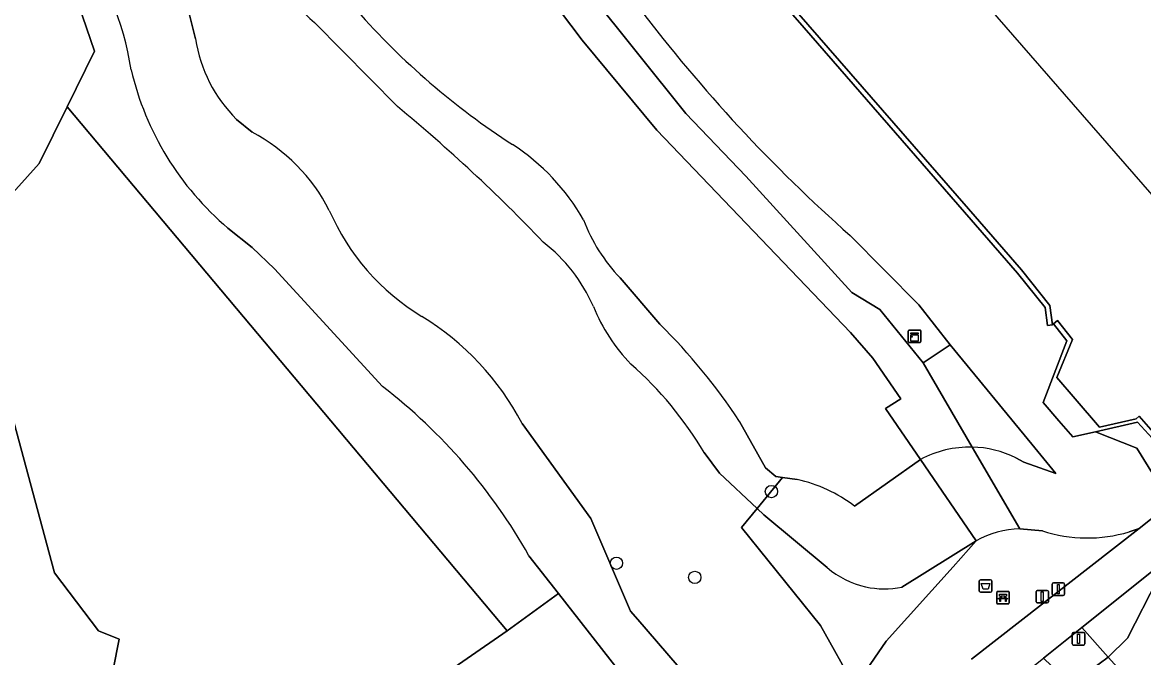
# Model space of a CAD drawing. Extents: x 156661 to 157576, y 383570 to 384425.
# Drawn here: x 157231.9 to 157321, y 383868.3 to 383918.8 of the extents above; entities that cross this region are included whole.
import ezdxf

# ---------------------------------------------------------------- set-up
doc = ezdxf.new("R2010")
doc.units = 0
for name, color, linetype in [('IMGEO_Afsluitpaal', 7, 'Continuous'), ('IMGEO_Afvalbak', 7, 'Continuous'), ('IMGEO_Bank', 7, 'Continuous'), ('IMGEO_Boom', 7, 'Continuous'), ('IMGEO_Fietspad_gesloten', 7, 'Continuous'), ('IMGEO_Gemengd_bos', 7, 'Continuous'), ('IMGEO_Groenvoorziening', 7, 'Continuous'), ('IMGEO_Hek', 7, 'Continuous'), ('IMGEO_Houtwal', 7, 'Continuous'), ('IMGEO_Kademuur', 7, 'Continuous'), ('IMGEO_Kast', 7, 'Continuous'), ('IMGEO_Lichtmast', 7, 'Continuous'), ('IMGEO_Loofbos', 7, 'Continuous'), ('IMGEO_Waterloop', 7, 'Continuous')]:
    doc.layers.add(name, color=color, linetype=linetype)

msp = doc.modelspace()

# ---------------------------------------------------------------- linework, layer by layer
at = {"layer": 'IMGEO_Afsluitpaal'}
for p, q in [((157312.437, 383872.713), (157312.437, 383873.513)), ((157312.437, 383873.513), (157312.437, 383872.713)), ((157312.537, 383873.613), (157313.327, 383873.613)), ((157313.327, 383873.613), (157312.537, 383873.613)), ((157313.427, 383873.513), (157313.427, 383872.713)), ((157313.427, 383872.713), (157313.427, 383873.513)), ((157313.327, 383872.613), (157312.537, 383872.613)), ((157312.537, 383872.613), (157313.327, 383872.613)), ((157315.318, 383869.371), (157315.318, 383870.171)), ((157315.318, 383870.171), (157315.318, 383869.371)), ((157315.418, 383870.271), (157316.208, 383870.271)), ((157316.208, 383870.271), (157315.418, 383870.271)), ((157316.308, 383870.171), (157316.308, 383869.371)), ((157316.308, 383869.371), (157316.308, 383870.171)), ((157316.208, 383869.271), (157315.418, 383869.271)), ((157315.418, 383869.271), (157316.208, 383869.271))]:
    msp.add_line(p, q, dxfattribs=at)
for points in [[(157312.857, 383873.488), (157313.007, 383873.488), (157313.007, 383872.738), (157312.857, 383872.738), (157312.857, 383873.488)], [(157315.738, 383870.146), (157315.888, 383870.146), (157315.888, 383869.396), (157315.738, 383869.396), (157315.738, 383870.146)]]:
    msp.add_lwpolyline(points, dxfattribs=at)
for centre, start, end in [((157312.537, 383873.513), 90, 180), ((157312.537, 383873.513), 90, 180), ((157313.327, 383873.513), 0, 90), ((157313.327, 383873.513), 360, 90), ((157312.537, 383872.713), 180, 270), ((157312.537, 383872.713), 180, 270), ((157313.327, 383872.713), 270, 0), ((157313.327, 383872.713), 270, 0), ((157315.418, 383870.171), 90, 180), ((157315.418, 383870.171), 90, 180), ((157316.208, 383870.171), 0, 90), ((157316.208, 383870.171), 360, 90), ((157315.418, 383869.371), 180, 270), ((157315.418, 383869.371), 180, 270), ((157316.208, 383869.371), 270, 0), ((157316.208, 383869.371), 270, 0)]:
    msp.add_arc(centre, 0.1, start, end, dxfattribs=at)
at = {"layer": 'IMGEO_Afvalbak'}
for p, q in [((157307.929, 383873.56), (157307.929, 383874.36)), ((157307.929, 383874.36), (157307.929, 383873.56)), ((157308.029, 383874.46), (157308.819, 383874.46)), ((157308.819, 383874.46), (157308.029, 383874.46)), ((157308.919, 383874.36), (157308.919, 383873.56)), ((157308.919, 383873.56), (157308.919, 383874.36)), ((157308.819, 383873.46), (157308.029, 383873.46)), ((157308.029, 383873.46), (157308.819, 383873.46))]:
    msp.add_line(p, q, dxfattribs=at)
msp.add_lwpolyline([(157308.072, 383874.174), (157308.776, 383874.174), (157308.627, 383873.704), (157308.221, 383873.704), (157308.072, 383874.174)], dxfattribs=at)
for centre, start, end in [((157308.029, 383874.36), 90, 180), ((157308.029, 383874.36), 90, 180), ((157308.819, 383874.36), 0, 90), ((157308.819, 383874.36), 360, 90), ((157308.029, 383873.56), 180, 270), ((157308.029, 383873.56), 180, 270), ((157308.819, 383873.56), 270, 0), ((157308.819, 383873.56), 270, 0)]:
    msp.add_arc(centre, 0.1, start, end, dxfattribs=at)
at = {"layer": 'IMGEO_Bank'}
for p, q in [((157309.307, 383872.609), (157309.307, 383873.45)), ((157309.307, 383873.45), (157309.307, 383872.609)), ((157309.382, 383873.534), (157310.223, 383873.534)), ((157310.223, 383873.534), (157309.382, 383873.534)), ((157310.307, 383873.459), (157310.307, 383872.618)), ((157310.307, 383872.618), (157310.307, 383873.459)), ((157310.232, 383872.534), (157309.391, 383872.534)), ((157309.391, 383872.534), (157310.232, 383872.534)), ((157310.004, 383872.932), (157309.611, 383872.932)), ((157309.616, 383873.04), (157309.616, 383873.146)), ((157309.66, 383873.146), (157309.66, 383873.04)), ((157309.948, 383873.152), (157309.666, 383873.152)), ((157309.666, 383873.034), (157309.948, 383873.034)), ((157309.954, 383873.04), (157309.954, 383873.146)), ((157309.998, 383873.146), (157309.998, 383873.04))]:
    msp.add_line(p, q, dxfattribs=at)
for points in [[(157309.554, 383872.932), (157309.412, 383872.932), (157309.524, 383873.034), (157309.61, 383873.034)], [(157309.61, 383873.152), (157309.524, 383873.152), (157309.524, 383873.313), (157310.087, 383873.313), (157310.087, 383873.152), (157310.004, 383873.152)], [(157309.604, 383872.925), (157309.604, 383872.718), (157309.561, 383872.718), (157309.561, 383872.925)], [(157310.004, 383873.034), (157310.087, 383873.034), (157310.199, 383872.932), (157310.06, 383872.932)], [(157310.054, 383872.925), (157310.054, 383872.718), (157310.01, 383872.718), (157310.01, 383872.925)]]:
    msp.add_lwpolyline(points, dxfattribs=at)
for centre, radius, start, end in [((157309.385, 383873.456), 0.0779, 92.4484, 184.28452), ((157309.385, 383873.456), 0.0779, 92.4484, 184.28452), ((157310.229, 383873.456), 0.0779, 2.4484, 94.28452), ((157310.229, 383873.456), 0.0779, 2.4484, 94.28452), ((157309.385, 383872.612), 0.0779, 182.4484, 274.28452), ((157309.385, 383872.612), 0.0779, 182.4484, 274.28452), ((157309.554, 383872.925), 0.00671, 2.89567, 87.10433), ((157309.611, 383872.925), 0.00671, 92.89567, 177.10433), ((157309.609, 383873.145), 0.00671, 2.89567, 87.10433), ((157309.609, 383873.041), 0.00671, 272.89567, 357.10433), ((157309.666, 383873.145), 0.00671, 92.89567, 177.10433), ((157309.666, 383873.041), 0.00671, 182.89567, 267.10433), ((157309.948, 383873.145), 0.00671, 2.89567, 87.10433), ((157309.948, 383873.041), 0.00671, 272.89567, 357.10433), ((157310.005, 383873.145), 0.00671, 92.89567, 177.10433), ((157310.005, 383873.041), 0.00671, 182.89567, 267.10433), ((157310.003, 383872.925), 0.00671, 2.89567, 87.10433), ((157310.06, 383872.925), 0.00671, 92.89567, 177.10433), ((157310.229, 383872.612), 0.0779, 272.4484, 4.28452), ((157310.229, 383872.612), 0.0779, 272.4484, 4.28452)]:
    msp.add_arc(centre, radius, start, end, dxfattribs=at)
at = {"layer": 'IMGEO_Boom'}
for centre in [(157291.397, 383881.47), (157279.083, 383875.775), (157285.311, 383874.65)]:
    msp.add_circle(centre, 0.489, dxfattribs=at)
at = {"layer": 'IMGEO_Fietspad_gesloten'}
msp.add_lwpolyline([(157309.728, 383865.606), (157313.027, 383868.238), (157316.068, 383870.666), (157322.674, 383875.937), (157325.426, 383878.111), (157325.418, 383878.121), (157324.372, 383879.404), (157323.329, 383880.684), (157320.625, 383878.534), (157307.296, 383868.154)], dxfattribs=at)
at = {"layer": 'IMGEO_Gemengd_bos'}
for points in [[(157307.366, 383885.002), (157303.468, 383891.696), (157300.023, 383895.94), (157297.804, 383897.286), (157289.361, 383906.536), (157284.595, 383911.52), (157273.065, 383925.946), (157267.035, 383931.675), (157260.304, 383938.882), (157257.03, 383942.789), (157254.944, 383945.908), (157248.491, 383944.82), (157254.746, 383939.376), (157261.691, 383933.87), (157266.359, 383929.496), (157271.022, 383924.411), (157276.357, 383917.34), (157282.3, 383910.19), (157297.68, 383894.113), (157299.46, 383892.067), (157301.691, 383888.838), (157300.483, 383888.069), (157303.251, 383884.02)], [(157273.065, 383925.946), (157284.595, 383911.52), (157289.361, 383906.536), (157297.804, 383897.286), (157300.023, 383895.94), (157303.468, 383891.696), (157305.614, 383893.144), (157303.129, 383896.309), (157297.667, 383901.821)], [(157298.012, 383880.297), (157303.251, 383884.02), (157300.483, 383888.069), (157301.691, 383888.838), (157299.46, 383892.067), (157297.68, 383894.113), (157282.3, 383910.19), (157276.357, 383917.34), (157271.022, 383924.411)], [(157245.617, 383917.446), (157244.39, 383922.352)], [(157244.39, 383922.352), (157245.617, 383917.446)], [(157255.068, 383918.759), (157261.671, 383912.081)], [(157261.671, 383912.081), (157255.068, 383918.759)], [(157250.124, 383910.031), (157248.888, 383911.052)], [(157248.888, 383911.052), (157250.124, 383910.031)], [(157248.202, 383902.402), (157250.135, 383900.873), (157251.911, 383899.169), (157260.497, 383889.813)], [(157279.371, 383898.457), (157282.531, 383894.763)], [(157282.531, 383894.763), (157279.371, 383898.457)], [(157310.836, 383884.153), (157311.462, 383883.812), (157314.021, 383882.917), (157312.107, 383885.243), (157305.614, 383893.144), (157303.468, 383891.696), (157307.366, 383885.002)], [(157272.128, 383876.363), (157274.465, 383873.376), (157279.694, 383866.693), (157284.154, 383861.252), (157290.335, 383854.089), (157292.029, 383850.185), (157293.639, 383848.286), (157296.668, 383852.912), (157287.198, 383863.865), (157280.774, 383871.29), (157280.2, 383871.953), (157277.041, 383879.335), (157271.583, 383886.879)], [(157271.583, 383886.879), (157277.041, 383879.335), (157280.2, 383871.953), (157280.774, 383871.29), (157287.198, 383863.865), (157296.668, 383852.912), (157297.173, 383853.683), (157296.161, 383856.469), (157298.04, 383865.956), (157295.297, 383870.816), (157289.033, 383878.625), (157290.267, 383880.126), (157287.275, 383882.941), (157286.049, 383884.567)], [(157286.049, 383884.567), (157287.275, 383882.941), (157290.267, 383880.126), (157292.29, 383882.586), (157291.744, 383882.662), (157290.931, 383883.367), (157288.877, 383887.046)], [(157288.877, 383887.046), (157290.931, 383883.367), (157291.744, 383882.662), (157292.29, 383882.586), (157293.444, 383882.425)], [(157311.147, 383878.509), (157307.366, 383885.002)], [(157301.775, 383873.864), (157307.676, 383877.547), (157303.251, 383884.02), (157298.012, 383880.297)], [(157303.251, 383884.02), (157307.676, 383877.547)], [(157293.444, 383882.425), (157292.29, 383882.586), (157290.267, 383880.126), (157290.804, 383879.62), (157295.835, 383875.424)], [(157295.835, 383875.424), (157290.804, 383879.62), (157290.267, 383880.126), (157289.033, 383878.625), (157295.297, 383870.816), (157298.04, 383865.956), (157300.518, 383869.576), (157305.849, 383875.479)], [(157307.296, 383868.154), (157320.625, 383878.534), (157319.83, 383878.262)], [(157312.938, 383878.335), (157311.147, 383878.509)], [(157307.676, 383877.547), (157305.849, 383875.479), (157300.518, 383869.576), (157298.04, 383865.956), (157296.161, 383856.469), (157297.173, 383853.683), (157302.671, 383857.427)], [(157305.849, 383875.479), (157307.676, 383877.547), (157301.775, 383873.864)]]:
    msp.add_lwpolyline(points, dxfattribs=at)
msp.add_lwpolyline([(157270.398, 383870.404), (157235.409, 383912.05), (157233.191, 383907.555), (157227.375, 383901.082), (157234.421, 383875.02), (157237.902, 383870.401), (157239.552, 383869.735), (157238.112, 383862.507), (157233.822, 383861.169), (157231.628, 383863.912), (157220.927, 383858.112), (157210.636, 383854.294), (157207.61, 383852.057), (157216.463, 383833.449), (157216.576, 383833.212)], close=True, dxfattribs=at)
for centre, radius, start, end in [((157216.144, 383911.15), 24.662, 8.9825, 35.88695), ((157258.746, 383923.353), 5.885, 157.3225, 231.31894), ((157258.746, 383923.353), 5.885, 157.3225, 231.31894), ((157303.085, 383959.038), 59.491, 221.3471, 237.16408), ((157303.085, 383959.038), 59.491, 221.3471, 237.16408), ((157379.754, 383994.765), 124.004, 217.11642, 228.54961), ((157256.985, 383919.228), 11.507, 188.90854, 225.27761), ((157256.985, 383919.228), 11.507, 188.90854, 225.27761), ((157263.438, 383920.362), 23.552, 193.15782, 229.69211), ((157174.459, 383806.713), 136.779, 43.75061, 50.38588), ((157174.459, 383806.713), 136.779, 43.75061, 50.38588), ((157243.317, 383897.175), 14.547, 27.18588, 62.09927), ((157243.317, 383897.175), 14.547, 27.18588, 62.09927), ((157261.293, 383894.419), 17.465, 29.66838, 56.91331), ((157261.293, 383894.419), 17.465, 29.66838, 56.91331), ((157273.1, 383911.094), 18.347, 203.35414, 238.8713), ((157273.1, 383911.094), 18.347, 203.35414, 238.8713), ((157289.272, 383907.914), 13.692, 200.74668, 223.68568), ((157289.272, 383907.914), 13.692, 200.74668, 223.68568), ((157265.078, 383890.797), 13.314, 23.84377, 52.06719), ((157265.078, 383890.797), 13.314, 23.84377, 52.06719), ((157290.164, 383901.313), 13.892, 201.68603, 224.37401), ((157290.164, 383901.313), 13.892, 201.68603, 224.37401), ((157252.232, 383876.747), 21.842, 27.63559, 58.58941), ((157252.232, 383876.747), 21.842, 27.63559, 58.58941), ((157249.487, 383861.122), 47.155, 33.35053, 45.51315), ((157249.487, 383861.122), 47.155, 33.35053, 45.51315), ((157261.257, 383869.98), 28.765, 30.47167, 48.72134), ((157261.257, 383869.98), 28.765, 30.47167, 48.72134), ((157233.224, 383854.475), 44.638, 29.36329, 52.34048), ((157307.183, 383876.658), 8.346, 88.74051, 118.10346), ((157307.183, 383876.658), 8.346, 88.74051, 118.10346), ((157307.17, 383876.686), 8.318, 63.8522, 88.65102), ((157291.024, 383871.263), 11.421, 52.27667, 77.76648), ((157291.024, 383871.263), 11.421, 52.27667, 77.76648), ((157311.332, 383871.099), 7.412, 91.42872, 119.55309), ((157311.332, 383871.099), 7.412, 91.42872, 119.55309), ((157316.502, 383889.468), 11.689, 252.2469, 286.5394), ((157300.418, 383880.781), 7.049, 229.45337, 257.47658), ((157300.418, 383880.781), 7.049, 229.45337, 257.47658), ((157300.416, 383880.771), 7.039, 257.47511, 281.13525), ((157300.416, 383880.771), 7.039, 257.47511, 281.13525)]:
    msp.add_arc(centre, radius, start, end, dxfattribs=at)
at = {"layer": 'IMGEO_Groenvoorziening'}
for points in [[(157231.628, 383863.912), (157233.822, 383861.169), (157238.112, 383862.507), (157239.552, 383869.735), (157237.902, 383870.401), (157234.421, 383875.02), (157227.375, 383901.082), (157233.191, 383907.555), (157235.409, 383912.05), (157237.596, 383916.483), (157233.784, 383927.62)], [(157233.784, 383927.62), (157237.596, 383916.483), (157235.409, 383912.05), (157270.398, 383870.404), (157274.465, 383873.376), (157272.128, 383876.363)], [(157260.497, 383889.813), (157251.911, 383899.169), (157250.135, 383900.873), (157248.202, 383902.402)], [(157293.639, 383848.286), (157292.029, 383850.185), (157290.335, 383854.089), (157284.154, 383861.252), (157279.694, 383866.693), (157274.465, 383873.376), (157270.398, 383870.404), (157216.576, 383833.212)]]:
    msp.add_lwpolyline(points, dxfattribs=at)
for points in [[(157318.176, 383868.308), (157319.697, 383869.814), (157322.112, 383874.545), (157322.674, 383875.937), (157316.068, 383870.666)], [(157314.99, 383866.342), (157316.748, 383867.258), (157318.176, 383868.308), (157316.068, 383870.666), (157313.027, 383868.238)]]:
    msp.add_lwpolyline(points, close=True, dxfattribs=at)
for centre, radius, start, end in [((157216.144, 383911.15), 24.662, 8.9825, 35.88695), ((157263.438, 383920.362), 23.552, 193.15782, 229.69211), ((157233.224, 383854.475), 44.638, 29.36329, 52.34048)]:
    msp.add_arc(centre, radius, start, end, dxfattribs=at)
at = {"layer": 'IMGEO_Hek'}
for points in [[(157235.409, 383912.05), (157270.398, 383870.404)], [(157270.398, 383870.404), (157216.576, 383833.212)]]:
    msp.add_lwpolyline(points, dxfattribs=at)
at = {"layer": 'IMGEO_Houtwal'}
for points in [[(157319.83, 383878.262), (157320.625, 383878.534), (157323.329, 383880.684), (157322.255, 383882.001), (157320.445, 383884.905), (157317.161, 383886.218), (157315.363, 383885.809), (157314.257, 383887.089), (157313.003, 383888.54), (157314.881, 383893.451), (157313.831, 383894.8), (157313.74, 383894.716), (157313.344, 383894.665), (157313.16, 383896.098), (157310.962, 383898.836), (157306.755, 383903.674), (157294.006, 383918.324), (157280.422, 383933.925)], [(157297.667, 383901.821), (157303.129, 383896.309), (157305.614, 383893.144), (157312.107, 383885.243), (157314.021, 383882.917), (157311.462, 383883.812), (157310.836, 383884.153)], [(157307.366, 383885.002), (157311.147, 383878.509), (157312.938, 383878.335)]]:
    msp.add_lwpolyline(points, dxfattribs=at)
for centre, radius, start, end in [((157379.754, 383994.765), 124.004, 217.11642, 228.54961), ((157307.17, 383876.686), 8.318, 63.8522, 88.65102), ((157316.502, 383889.468), 11.689, 252.2469, 286.5394)]:
    msp.add_arc(centre, radius, start, end, dxfattribs=at)
at = {"layer": 'IMGEO_Kademuur'}
msp.add_lwpolyline([(157280.422, 383933.925), (157294.006, 383918.324), (157306.755, 383903.674), (157310.962, 383898.836), (157313.16, 383896.098), (157313.344, 383894.665), (157313.74, 383894.716), (157313.542, 383896.26), (157311.269, 383899.092), (157307.057, 383903.936), (157294.308, 383918.587), (157280.723, 383934.188)], dxfattribs=at)
msp.add_lwpolyline([(157320.49, 383886.975), (157321.668, 383885.721), (157321.937, 383885.979), (157320.622, 383887.464), (157320.384, 383887.26), (157317.473, 383886.585), (157315.538, 383888.835), (157314.081, 383890.529), (157315.339, 383893.55), (157314.132, 383895.063), (157313.831, 383894.8), (157314.881, 383893.451), (157313.003, 383888.54), (157314.257, 383887.089), (157315.363, 383885.809), (157317.161, 383886.218)], close=True, dxfattribs=at)
at = {"layer": 'IMGEO_Kast'}
for p, q in [((157302.278, 383893.382), (157302.278, 383894.223)), ((157302.278, 383894.223), (157302.278, 383893.382)), ((157302.353, 383894.307), (157303.194, 383894.307)), ((157303.194, 383894.307), (157302.353, 383894.307)), ((157303.278, 383894.232), (157303.278, 383893.391)), ((157303.278, 383893.391), (157303.278, 383894.232)), ((157303.203, 383893.307), (157302.362, 383893.307)), ((157302.362, 383893.307), (157303.203, 383893.307))]:
    msp.add_line(p, q, dxfattribs=at)
for points in [[(157302.473, 383894.097), (157303.073, 383894.097), (157303.073, 383894.012), (157302.473, 383894.012), (157302.473, 383894.097)], [(157302.473, 383893.922), (157303.073, 383893.922), (157303.073, 383893.433), (157302.473, 383893.433), (157302.473, 383893.922)]]:
    msp.add_lwpolyline(points, dxfattribs=at)
msp.add_circle((157302.557, 383893.771), 0.0377, dxfattribs=at)
for centre, start, end in [((157302.356, 383894.229), 92.4484, 184.28452), ((157302.356, 383894.229), 92.4484, 184.28452), ((157303.2, 383894.229), 2.4484, 94.28452), ((157303.2, 383894.229), 2.4484, 94.28452), ((157302.356, 383893.385), 182.4484, 274.28452), ((157302.356, 383893.385), 182.4484, 274.28452), ((157303.2, 383893.385), 272.4484, 4.28452), ((157303.2, 383893.385), 272.4484, 4.28452)]:
    msp.add_arc(centre, 0.0779, start, end, dxfattribs=at)
at = {"layer": 'IMGEO_Lichtmast'}
for p, q in [((157313.712, 383873.315), (157313.712, 383874.115)), ((157313.712, 383874.115), (157313.712, 383873.315)), ((157313.812, 383874.215), (157314.602, 383874.215)), ((157314.602, 383874.215), (157313.812, 383874.215)), ((157314.702, 383874.115), (157314.702, 383873.315)), ((157314.702, 383873.315), (157314.702, 383874.115)), ((157314.602, 383873.215), (157313.812, 383873.215)), ((157313.812, 383873.215), (157314.602, 383873.215))]:
    msp.add_line(p, q, dxfattribs=at)
msp.add_lwpolyline([(157314.132, 383874.09), (157314.282, 383874.09), (157314.282, 383873.34), (157314.132, 383873.34), (157314.132, 383874.09)], dxfattribs=at)
for centre, start, end in [((157313.812, 383874.115), 90, 180), ((157313.812, 383874.115), 90, 180), ((157314.602, 383874.115), 0, 90), ((157314.602, 383874.115), 360, 90), ((157313.812, 383873.315), 180, 270), ((157313.812, 383873.315), 180, 270), ((157314.602, 383873.315), 270, 0), ((157314.602, 383873.315), 270, 0)]:
    msp.add_arc(centre, 0.1, start, end, dxfattribs=at)
at = {"layer": 'IMGEO_Loofbos'}
msp.add_lwpolyline([(157321.668, 383885.721), (157320.49, 383886.975), (157317.161, 383886.218), (157320.445, 383884.905), (157322.255, 383882.001)], dxfattribs=at)
for points in [[(157322.674, 383875.937), (157322.112, 383874.545), (157319.697, 383869.814), (157318.176, 383868.308), (157321.288, 383864.827), (157324.717, 383870.673), (157326.917, 383867.932), (157327.525, 383868.57), (157325.192, 383875.019), (157326.529, 383876.759), (157325.426, 383878.111)], [(157318.735, 383862.726), (157321.288, 383864.827), (157318.176, 383868.308), (157316.748, 383867.258), (157314.99, 383866.342)]]:
    msp.add_lwpolyline(points, close=True, dxfattribs=at)
at = {"layer": 'IMGEO_Waterloop'}
for points in [[(157576.019, 383610.129), (157335.95, 383888.66), (157157.554, 384093.522)], [(157280.723, 383934.188), (157294.308, 383918.587), (157307.057, 383903.936), (157311.269, 383899.092), (157313.542, 383896.26), (157313.74, 383894.716), (157313.831, 383894.8), (157314.132, 383895.063), (157315.339, 383893.55), (157314.081, 383890.529), (157315.538, 383888.835), (157317.473, 383886.585), (157320.384, 383887.26), (157320.622, 383887.464), (157321.937, 383885.979)]]:
    msp.add_lwpolyline(points, dxfattribs=at)

doc.saveas('drawing.dxf')
